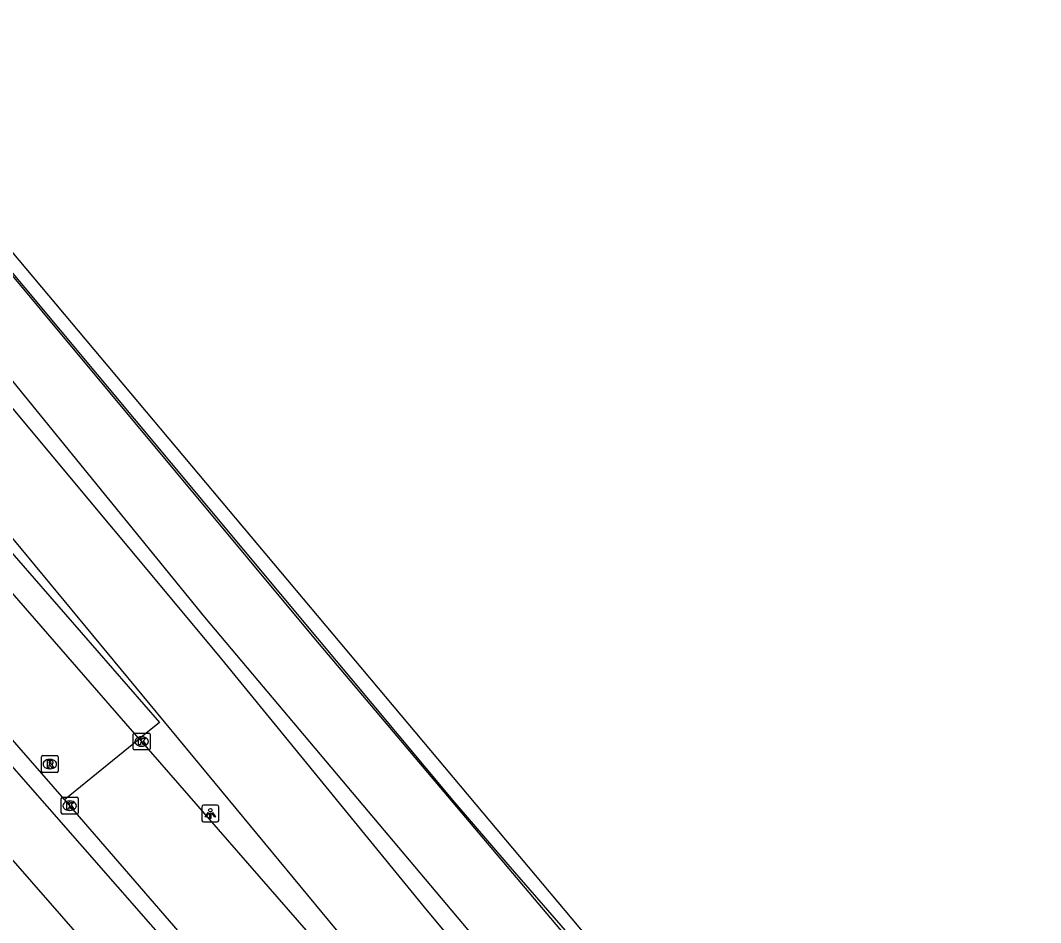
# Model space of a CAD drawing. Extents: x 158797 to 159887, y 384318 to 385255.
# Drawn here: x 159635 to 159695.5, y 384784.9 to 384838.4 of the extents above; entities that cross this region are included whole.
import ezdxf

# ---------------------------------------------------------------- set-up
doc = ezdxf.new("R2010")
doc.units = 0
for name, color, linetype in [('IMGEO_Fietspad_gesloten', 7, 'Continuous'), ('IMGEO_Grasland_overig', 7, 'Continuous'), ('IMGEO_Hek', 7, 'Continuous'), ('IMGEO_Kolk', 7, 'Continuous'), ('IMGEO_Lichtpunt', 7, 'Continuous'), ('IMGEO_Rijbaan_lokaal_open', 7, 'Continuous'), ('IMGEO_Rioolput', 7, 'Continuous'), ('IMGEO_Spoorbaan_halfverhard', 7, 'Continuous'), ('IMGEO_Voetpad_open', 7, 'Continuous')]:
    doc.layers.add(name, color=color, linetype=linetype)

msp = doc.modelspace()

# ---------------------------------------------------------------- linework, layer by layer
at = {"layer": 'IMGEO_Fietspad_gesloten'}
for points in [[(159657.044, 384762.896), (159644.852, 384776.828), (159619.092, 384806.285), (159606.9, 384820.341), (159599.922, 384828.238), (159594.107, 384832.049)], [(159603.16, 384829.929), (159649.153, 384777.465), (159672.738, 384749.959), (159692.707, 384727.03), (159698.66, 384720.233), (159741.572, 384670.966)]]:
    msp.add_lwpolyline(points, dxfattribs=at)
at = {"layer": 'IMGEO_Grasland_overig'}
for points in [[(159686.785, 384745.578), (159659.717, 384777.293), (159630.789, 384812.222), (159508.186, 384960.258), (159505.464, 384963.64), (159499.262, 384971.033), (159498.367, 384972.113), (159494.557, 384976.714), (159480.455, 384993.887), (159435.874, 385048.176), (159320.599, 385188.545), (159302.586, 385210.352), (159284.076, 385232.76), (159282.981, 385235.178)], [(159567.394, 384904.037), (159585.637, 384882.125), (159607.719, 384855.428), (159652.504, 384801.684), (159671.056, 384779.718)], [(159739.398, 384693.269), (159716.261, 384720.485), (159708.105, 384729.589), (159699.488, 384739.863), (159681.512, 384760.791), (159645.945, 384803.015), (159633.338, 384818.502), (159619.412, 384835.299), (159608.817, 384847.839), (159588.571, 384872.366), (159576.678, 384886.554), (159564.321, 384901.515)], [(159563.433, 384900.786), (159569.584, 384893.35), (159582.646, 384877.403), (159594.913, 384863.261), (159606.728, 384848.536), (159618.755, 384834.163), (159626.705, 384824.394), (159634.351, 384815.605), (159646.761, 384800.75), (159659.145, 384785.598), (159686.94, 384752.346), (159702.215, 384735.071), (159702.99, 384734.051), (159720.76, 384713.709), (159726.849, 384706.57)]]:
    msp.add_lwpolyline(points, dxfattribs=at)
at = {"layer": 'IMGEO_Hek'}
msp.add_lwpolyline([(159547.185, 384928.671), (159563.152, 384909.374), (159566.715, 384905.032), (159567.477, 384904.104), (159567.903, 384903.585), (159575.829, 384893.965), (159578.992, 384890.053), (159580.597, 384888.161), (159585.637, 384882.125), (159594.987, 384870.844), (159606.222, 384857.404), (159617.389, 384843.961), (159622.172, 384838.201), (159652.634, 384801.745), (159655.845, 384797.91), (159660.655, 384792.157), (159663.919, 384788.359), (159671.111, 384780.076)], dxfattribs=at)
at = {"layer": 'IMGEO_Kolk'}
for p, q in [((159641.696, 384795.221), (159641.696, 384796.073)), ((159641.771, 384796.147), (159642.623, 384796.147)), ((159642.184, 384795.927), (159642.209, 384795.927)), ((159642.697, 384796.073), (159642.697, 384795.221)), ((159642.623, 384795.147), (159641.771, 384795.147)), ((159642.207, 384795.367), (159642.182, 384795.367)), ((159637.432, 384791.413), (159637.432, 384792.265)), ((159637.507, 384792.339), (159638.359, 384792.339)), ((159637.92, 384792.119), (159637.945, 384792.119)), ((159638.433, 384792.265), (159638.433, 384791.413)), ((159637.943, 384791.559), (159637.918, 384791.559)), ((159638.359, 384791.339), (159637.507, 384791.339))]:
    msp.add_line(p, q, dxfattribs=at)
for points in [[(159641.696, 384795.221), (159641.696, 384796.073)], [(159641.771, 384796.147), (159642.623, 384796.147)], [(159642.017, 384795.847), (159642.14, 384795.847), (159642.14, 384795.696), (159642.27, 384795.847), (159642.434, 384795.847), (159642.288, 384795.696), (159642.441, 384795.447), (159642.289, 384795.447), (159642.204, 384795.611), (159642.14, 384795.544), (159642.14, 384795.447), (159642.017, 384795.447), (159642.017, 384795.847)], [(159642.697, 384796.073), (159642.697, 384795.221)], [(159642.623, 384795.147), (159641.771, 384795.147)], [(159637.432, 384791.413), (159637.432, 384792.265)], [(159637.507, 384792.339), (159638.359, 384792.339)], [(159638.433, 384792.265), (159638.433, 384791.413)], [(159637.753, 384792.039), (159637.876, 384792.039), (159637.876, 384791.888), (159638.006, 384792.039), (159638.17, 384792.039), (159638.024, 384791.888), (159638.177, 384791.639), (159638.025, 384791.639), (159637.94, 384791.803), (159637.876, 384791.736), (159637.876, 384791.639), (159637.753, 384791.639), (159637.753, 384792.039)], [(159638.359, 384791.339), (159637.507, 384791.339)]]:
    msp.add_lwpolyline(points, dxfattribs=at)
for centre, start, end in [((159641.773, 384796.071), 91.55205, 178.44795), ((159641.773, 384796.071), 91.55205, 178.44795), ((159642.621, 384796.071), 1.55205, 88.44795), ((159642.621, 384796.071), 1.55205, 88.44795), ((159641.773, 384795.223), 181.55205, 268.44795), ((159641.773, 384795.223), 181.55205, 268.44795), ((159642.621, 384795.223), 271.55205, 358.44795), ((159642.621, 384795.223), 271.55205, 358.44795), ((159637.509, 384792.263), 91.55205, 178.44795), ((159637.509, 384792.263), 91.55205, 178.44795), ((159638.357, 384792.263), 1.55205, 88.44795), ((159638.357, 384792.263), 1.55205, 88.44795), ((159637.509, 384791.415), 181.55205, 268.44795), ((159637.509, 384791.415), 181.55205, 268.44795), ((159638.357, 384791.415), 271.55205, 358.44795), ((159638.357, 384791.415), 271.55205, 358.44795)]:
    msp.add_arc(centre, 0.0765, start, end, dxfattribs=at)
for centre, major_axis, ratio, start_param, end_param in [((159642.183, 384795.647), (-0.387, 0.002), 0.722429, 4.712389, 7.853982), ((159642.208, 384795.647), (-0.39, 0.002), 0.717154, 1.570796, 4.712389), ((159637.919, 384791.839), (-0.387, 0.002), 0.722429, 4.712389, 7.853982), ((159637.944, 384791.839), (-0.39, 0.002), 0.717154, 1.570796, 4.712389)]:
    msp.add_ellipse(centre, major_axis=major_axis, ratio=ratio, start_param=start_param, end_param=end_param, dxfattribs=at)
at = {"layer": 'IMGEO_Lichtpunt'}
for p, q in [((159645.775, 384791.778), (159645.775, 384790.971)), ((159645.775, 384791.778), (159645.775, 384790.971)), ((159646.677, 384791.873), (159645.869, 384791.873)), ((159646.677, 384791.873), (159645.869, 384791.873)), ((159646.771, 384790.971), (159646.771, 384791.778)), ((159646.771, 384790.971), (159646.771, 384791.778)), ((159645.869, 384790.877), (159646.677, 384790.877)), ((159645.869, 384790.877), (159646.677, 384790.877))]:
    msp.add_line(p, q, dxfattribs=at)
for points in [[(159646.149, 384791.442), (159646.188, 384791.414), (159646, 384791.152), (159645.962, 384791.179), (159646.149, 384791.442)], [(159646.251, 384791.394), (159646.298, 384791.394), (159646.298, 384791.072), (159646.251, 384791.072), (159646.251, 384791.394)], [(159646.361, 384791.414), (159646.399, 384791.441), (159646.586, 384791.179), (159646.547, 384791.151), (159646.361, 384791.414)]]:
    msp.add_lwpolyline(points, dxfattribs=at)
msp.add_circle((159646.274, 384791.576), 0.0994, dxfattribs=at)
for centre, start, end in [((159645.869, 384791.778), 90, 180), ((159645.869, 384791.778), 90, 180), ((159646.677, 384791.778), 0, 90), ((159646.677, 384791.778), 0, 90), ((159645.869, 384790.971), 180, 270), ((159645.869, 384790.971), 180, 270), ((159646.677, 384790.971), 270, 0), ((159646.677, 384790.971), 270, 360)]:
    msp.add_arc(centre, 0.0946, start, end, dxfattribs=at)
at = {"layer": 'IMGEO_Rijbaan_lokaal_open'}
for points in [[(159637.619, 384792.201), (159625.102, 384806.539), (159624.825, 384806.857), (159610.989, 384822.757), (159603.382, 384831.476), (159597.608, 384837.979), (159592.229, 384843.996), (159584.182, 384853.201), (159570.673, 384868.888), (159556.747, 384885.545), (159544.659, 384900.135), (159531.588, 384915.95), (159502.737, 384950.893), (159499.739, 384954.35)], [(159642.056, 384795.807), (159629.079, 384810.684), (159628.728, 384811.086), (159615.258, 384826.524), (159587.963, 384857.882), (159584.531, 384861.852), (159584.428, 384861.968)], [(159637.619, 384792.201), (159642.056, 384795.807)], [(159642.056, 384795.807), (159654.378, 384781.669), (159667.847, 384766.2), (159680.659, 384751.508), (159681.97, 384750), (159686.688, 384744.57)], [(159742.426, 384671.496), (159742.29, 384671.686), (159698.84, 384721.678), (159674.222, 384749.931), (159637.619, 384792.201)]]:
    msp.add_lwpolyline(points, dxfattribs=at)
at = {"layer": 'IMGEO_Rioolput'}
for p, q in [((159636.253, 384793.882), (159636.253, 384794.734)), ((159636.328, 384794.808), (159637.18, 384794.808)), ((159636.741, 384794.588), (159636.766, 384794.588)), ((159637.254, 384794.734), (159637.254, 384793.882)), ((159636.764, 384794.028), (159636.739, 384794.028)), ((159637.18, 384793.808), (159636.328, 384793.808))]:
    msp.add_line(p, q, dxfattribs=at)
for points in [[(159636.253, 384793.882), (159636.253, 384794.734)], [(159636.328, 384794.808), (159637.18, 384794.808)], [(159636.842, 384794.506), (159636.59, 384794.508), (159636.59, 384794.108)], [(159637.254, 384794.734), (159637.254, 384793.882)], [(159636.59, 384794.108), (159636.714, 384794.108), (159636.714, 384794.27), (159636.725, 384794.27)], [(159636.768, 384794.427), (159636.714, 384794.427), (159636.714, 384794.346)], [(159636.714, 384794.346), (159636.766, 384794.346)], [(159636.772, 384794.241), (159636.843, 384794.108), (159636.983, 384794.108), (159636.918, 384794.234)], [(159637.18, 384793.808), (159636.328, 384793.808)]]:
    msp.add_lwpolyline(points, dxfattribs=at)
for centre, radius, start, end in [((159636.33, 384794.732), 0.0765, 91.55205, 178.44795), ((159636.33, 384794.732), 0.0765, 91.55205, 178.44795), ((159636.841, 384794.396), 0.109, 350.36119, 89.41601), ((159637.178, 384794.732), 0.0765, 1.55205, 88.44795), ((159637.178, 384794.732), 0.0765, 1.55205, 88.44795), ((159636.33, 384793.884), 0.0765, 181.55205, 268.44795), ((159636.33, 384793.884), 0.0765, 181.55205, 268.44795), ((159636.724, 384794.217), 0.0533, 26.02933, 88.69889), ((159636.75, 384794.535), 0.19, 274.7715, 282.96867), ((159636.774, 384794.331), 0.0964, 77.00612, 93.18647), ((159636.788, 384794.388), 0.0378, 276.66336, 79.67722), ((159636.839, 384794.396), 0.112, 277.58423, 350.98172), ((159636.823, 384794.181), 0.108, 29.51342, 73.79051), ((159637.178, 384793.884), 0.0765, 271.55205, 358.44795), ((159637.178, 384793.884), 0.0765, 271.55205, 358.44795)]:
    msp.add_arc(centre, radius, start, end, dxfattribs=at)
for centre, major_axis, ratio, start_param, end_param in [((159636.74, 384794.308), (-0.387, 0.002), 0.722429, 4.712389, 7.853982), ((159636.765, 384794.308), (-0.39, 0.002), 0.717154, 1.570796, 4.712389)]:
    msp.add_ellipse(centre, major_axis=major_axis, ratio=ratio, start_param=start_param, end_param=end_param, dxfattribs=at)
at = {"layer": 'IMGEO_Spoorbaan_halfverhard'}
msp.add_lwpolyline([(159671.776, 384780.336), (159618.463, 384843.803), (159610.866, 384853.123), (159586.252, 384882.677), (159570.742, 384901.461), (159543.418, 384934.616), (159538.316, 384940.816), (159528.436, 384952.721), (159507.455, 384978.182), (159488.169, 385001.676), (159481.951, 385009.216), (159473.571, 385019.29), (159464.416, 385030.34), (159451.729, 385045.807), (159438.711, 385061.553), (159421.234, 385082.721), (159410.708, 385095.473), (159400.497, 385107.572), (159392.075, 385118.019)], dxfattribs=at)
at = {"layer": 'IMGEO_Voetpad_open'}
msp.add_lwpolyline([(159500.475, 384968.05), (159507.986, 384958.96), (159519.229, 384945.296), (159521.522, 384942.521), (159537.859, 384922.752), (159540.143, 384919.989), (159550.552, 384907.406), (159564.863, 384890.245), (159577.708, 384874.837), (159579.078, 384873.223), (159582.971, 384868.62), (159586.343, 384864.691), (159586.223, 384862.169), (159630.224, 384811.714), (159643.261, 384796.764), (159642.056, 384795.807)], dxfattribs=at)

doc.saveas('drawing.dxf')
